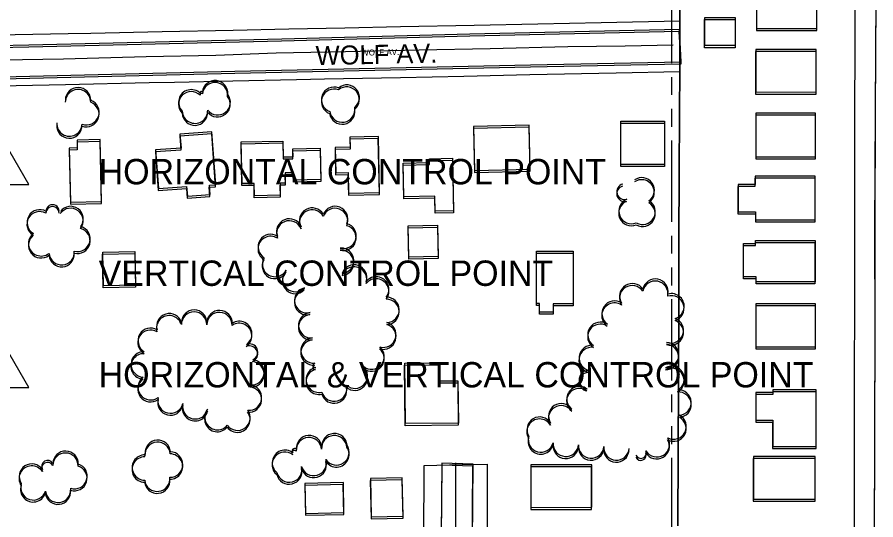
# Model space of a CAD drawing. Extents: x -25029 to 2274964, y -81170 to 687028.
# Drawn here: x 10847 to 11524, y -67233 to -66837 of the extents above; entities that cross this region are included whole.
import ezdxf

# ---------------------------------------------------------------- set-up
doc = ezdxf.new("R2010")
doc.units = 0
for name, color, linetype in [('81911BEA - RW_X_Fee_RW', 7, 'Continuous'), ('BLDG', 7, 'Continuous'), ('DIVISIONS', 7, 'Continuous'), ('DV_X_Corp_Line', 7, 'Continuous'), ('GE_X_CL_2000', 7, 'Continuous'), ('ROAD', 7, 'Continuous'), ('ROAD-NAME', 7, 'Continuous'), ('TI_HOR', 7, 'Continuous'), ('TI_VER', 7, 'Continuous'), ('TREES', 7, 'Continuous')]:
    doc.layers.add(name, color=color, linetype=linetype)

msp = doc.modelspace()

# ---------------------------------------------------------------- linework, layer by layer
at = {"layer": '81911BEA - RW_X_Fee_RW'}
for p, q in [((11369.52, -66839.46), (11369.4, -66879.47)), ((11167.65, -67292.24), (11168.06, -67189.83))]:
    msp.add_line(p, q, dxfattribs=at)
for points in [[(11507.38, -66801.36), (11507.37, -66811.16), (11507.3, -66861.16), (11507.22, -66911.16), (11507.15, -66961.17), (11507.07, -67011.17), (11507, -67061.17), (11506.91, -67121.17), (11506.89, -67138.07)], [(11149.56, -66844.06), (11207.55, -66842.85), (11257.54, -66841.8), (11307.53, -66840.76), (11369.52, -66839.46)], [(10137.09, -66865.24), (10187.08, -66864.19), (10237.07, -66863.15), (10287.06, -66862.1), (10337.05, -66861.06), (10387.04, -66860.01), (10437.03, -66858.97), (10485.02, -66857.96), (10533.01, -66856.96), (10588, -66855.81), (10617.99, -66855.18), (10672.99, -66854.03), (10680.99, -66853.86), (10722.98, -66852.98), (10763.97, -66852.13), (10804.96, -66851.27), (10845.95, -66850.41), (10887.62, -66849.54), (10905.61, -66849.16), (10961.6, -66847.99), (11017.59, -66846.82), (11061.58, -66845.9), (11105.57, -66844.98), (11149.56, -66844.06)], [(10296.61, -66901.91), (10362.6, -66900.53), (10411.59, -66899.51), (10461.58, -66898.46), (10501.57, -66897.63), (10541.56, -66896.79), (10581.55, -66895.95), (10621.54, -66895.12), (10681.53, -66893.86), (10781.51, -66891.77), (10885.49, -66889.59), (10951.48, -66888.21), (10971.48, -66887.8), (11017.47, -66886.83), (11067.46, -66885.79), (11089.45, -66885.33), (11149.44, -66884.07), (11199.43, -66883.03), (11251.42, -66881.94), (11319.41, -66880.52), (11369.4, -66879.47)], [(11506.89, -67138.07), (11506.82, -67181.17), (11506.74, -67231.17), (11506.66, -67281.17), (11506.58, -67331.18), (11506.5, -67381.18)], [(11168.06, -67189.83), (11198.12, -67189.18), (11218.06, -67188.74)], [(11217.46, -67337.44), (11217.51, -67326.78), (11217.69, -67281.78), (11217.87, -67236.78), (11218.06, -67188.74)]]:
    msp.add_lwpolyline(points, dxfattribs=at)
at = {"layer": 'BLDG'}
for points in [[(11430.01, -66845.52), (11477.5, -66845.51), (11477.49, -66812.56), (11430, -66812.57)], [(11429.95, -66847.13), (11477.44, -66847.13), (11477.44, -66814.18), (11429.95, -66814.18)], [(11412.99, -66838.57), (11412.99, -66860.7), (11389.07, -66860.7), (11389.07, -66838.57)], [(11413.04, -66836.96), (11413.05, -66859.09), (11389.13, -66859.09), (11389.12, -66836.96)], [(11429.23, -66897.21), (11476.8, -66897.21), (11476.8, -66863.8), (11429.23, -66863.8)], [(11429.29, -66895.6), (11476.86, -66895.59), (11476.86, -66862.18), (11429.29, -66862.19)], [(11429.41, -66948.2), (11476.29, -66948.2), (11476.29, -66913.88), (11429.41, -66913.88)], [(11429.48, -66946.59), (11476.36, -66946.58), (11476.35, -66912.26), (11429.47, -66912.27)], [(11357.34, -66920.1), (11357.34, -66954.42), (11322.9, -66954.42), (11322.9, -66920.1)], [(11357.4, -66918.5), (11357.41, -66952.82), (11322.97, -66952.82), (11322.96, -66918.5)], [(10980.99, -66970.08), (10981.55, -66977.74), (10999.44, -66976.45), (10998.9, -66969.08), (11003.9, -66968.71), (11000.89, -66926.99), (10975.74, -66928.81), (10976.53, -66939.76), (10956.53, -66941.21), (10958.74, -66971.7)], [(11207.72, -66959.02), (11251.48, -66958.06), (11250.73, -66923.42), (11206.96, -66924.37)], [(11207.79, -66957.44), (11251.55, -66956.47), (11250.8, -66921.83), (11207.03, -66922.79)], [(10914.02, -66981.92), (10912.96, -66933.13), (10894.71, -66933.52), (10894.85, -66939.61), (10888.54, -66939.75), (10889.47, -66982.46)], [(10980.92, -66971.64), (10981.48, -66979.3), (10999.37, -66978.01), (10998.83, -66970.64), (11003.83, -66970.27), (11000.82, -66928.55), (10975.67, -66930.37), (10976.46, -66941.32), (10956.46, -66942.76), (10958.67, -66973.25)], [(11057.04, -66946.77), (11064.8, -66946.6), (11064.67, -66940.39), (11086.26, -66939.92), (11086.79, -66964.49), (11065.12, -66964.97), (11064.99, -66959.19), (11058.46, -66959.33), (11058.64, -66967.45), (11054.54, -66967.54), (11054.75, -66976.94), (11034.37, -66977.39), (11034.15, -66967.6), (11024.63, -66967.81), (11023.91, -66934.94), (11056.77, -66934.21)], [(11109.75, -66940.6), (11097.87, -66940.86), (11098.31, -66960.92), (11108.09, -66960.71), (11108.44, -66976.94), (11132.9, -66976.4), (11131.93, -66932.24), (11109.58, -66932.73)], [(11109.82, -66939.03), (11097.94, -66939.29), (11098.38, -66959.35), (11108.16, -66959.14), (11108.51, -66975.37), (11132.97, -66974.82), (11132, -66930.66), (11109.65, -66931.16)], [(10913.95, -66983.47), (10912.89, -66934.68), (10894.64, -66935.07), (10894.78, -66941.16), (10888.47, -66941.3), (10889.4, -66984.01)], [(11056.97, -66948.34), (11064.73, -66948.17), (11064.6, -66941.96), (11086.19, -66941.49), (11086.72, -66966.06), (11065.05, -66966.54), (11064.92, -66960.76), (11058.39, -66960.9), (11058.57, -66969.02), (11054.47, -66969.11), (11054.68, -66978.51), (11034.3, -66978.95), (11034.08, -66969.16), (11024.56, -66969.37), (11023.84, -66936.5), (11056.7, -66935.78)], [(11172.35, -66951.13), (11172.29, -66948.25), (11190.39, -66947.85), (11191.29, -66989.21), (11176.72, -66989.52), (11176.46, -66977.54), (11152.16, -66978.07), (11151.59, -66951.58)], [(11172.28, -66952.71), (11172.22, -66949.83), (11190.32, -66949.43), (11191.22, -66990.79), (11176.65, -66991.1), (11176.39, -66979.12), (11152.09, -66979.65), (11151.52, -66953.16)], [(11476.11, -66963.5), (11428.72, -66963.5), (11428.72, -66969.99), (11415.3, -66969.99), (11415.3, -66991.54), (11429.07, -66991.54), (11429.07, -66997.9), (11476.11, -66997.9)], [(11476.18, -66961.88), (11428.79, -66961.89), (11428.79, -66968.38), (11415.37, -66968.38), (11415.37, -66989.93), (11429.14, -66989.93), (11429.14, -66996.29), (11476.18, -66996.28)], [(11178.66, -67000.49), (11179.22, -67025.29), (11156.06, -67025.79), (11155.51, -67001)], [(11178.59, -67002.07), (11179.14, -67026.87), (11155.98, -67027.37), (11155.44, -67002.58)], [(11475.99, -67046.75), (11429.55, -67046.75), (11429.55, -67042.83), (11419.55, -67042.83), (11419.55, -67016.51), (11429.03, -67016.51), (11429.03, -67014.3), (11475.99, -67014.3)], [(11476.07, -67045.13), (11429.63, -67045.14), (11429.63, -67041.22), (11419.63, -67041.22), (11419.63, -67014.9), (11429.11, -67014.9), (11429.11, -67012.69), (11476.07, -67012.68)], [(10940.16, -67021.33), (10940.74, -67047.7), (10915.39, -67048.25), (10914.82, -67021.88)], [(11285.58, -67020.95), (11285.58, -67062.49), (11269.82, -67062.49), (11269.82, -67068.96), (11258.99, -67068.96), (11258.99, -67062.3), (11256.66, -67062.3), (11256.66, -67020.95)], [(10940.08, -67022.88), (10940.66, -67049.25), (10915.31, -67049.8), (10914.74, -67023.43)], [(11285.5, -67022.54), (11285.5, -67064.08), (11269.74, -67064.08), (11269.74, -67070.55), (11258.91, -67070.55), (11258.91, -67063.89), (11256.58, -67063.89), (11256.58, -67022.54)], [(11429.41, -67096.31), (11476.36, -67096.3), (11476.35, -67062.53), (11429.4, -67062.54)], [(11429.32, -67097.92), (11476.27, -67097.92), (11476.27, -67064.15), (11429.32, -67064.15)], [(11152.81, -67109.3), (11179.25, -67109.05), (11179.38, -67123.26), (11194.71, -67123.12), (11195.03, -67156.51), (11153.26, -67156.91)], [(11152.72, -67110.88), (11179.16, -67110.63), (11179.29, -67124.84), (11194.62, -67124.7), (11194.94, -67158.09), (11153.17, -67158.49)], [(11442.79, -67130.25), (11442.79, -67132.44), (11429.43, -67132.44), (11429.43, -67154.11), (11442.67, -67154.11), (11442.68, -67174.98), (11477, -67174.97), (11476.99, -67130.24)], [(11442.7, -67131.86), (11442.7, -67134.05), (11429.34, -67134.05), (11429.34, -67155.72), (11442.58, -67155.72), (11442.58, -67176.59), (11476.9, -67176.59), (11476.9, -67131.86)], [(11427.41, -67218.08), (11476.05, -67218.08), (11476.05, -67184.29), (11427.41, -67184.29)], [(11427.51, -67216.47), (11476.15, -67216.46), (11476.15, -67182.67), (11427.51, -67182.68)], [(11252.04, -67224.42), (11299.99, -67224.42), (11299.99, -67190.84), (11252.04, -67190.84)], [(11252.14, -67222.83), (11300.09, -67222.82), (11300.09, -67189.24), (11252.14, -67189.25)], [(11074.48, -67229.13), (11104.84, -67228.47), (11104.32, -67204.88), (11073.97, -67205.54)], [(11074.58, -67227.56), (11104.94, -67226.9), (11104.42, -67203.31), (11074.07, -67203.97)], [(11151.45, -67231.4), (11150.79, -67201.07), (11125.67, -67201.62), (11126.33, -67231.95)], [(11151.55, -67229.82), (11150.89, -67199.49), (11125.77, -67200.05), (11126.43, -67230.38)]]:
    msp.add_lwpolyline(points, close=True, dxfattribs=at)
at = {"layer": 'DIVISIONS'}
for p, q in [((11363.14, -66872.95), (11363.14, -66810.45)), ((11363.2, -66871.35), (11363.19, -66808.85)), ((11363.14, -66897.95), (11363.14, -66885.45)), ((11363.2, -66896.35), (11363.2, -66883.85)), ((11363.14, -66922.95), (11363.14, -66910.45)), ((11363.21, -66921.35), (11363.2, -66908.85)), ((11363.21, -66996.35), (11363.21, -66933.85)), ((11363.14, -66997.95), (11363.14, -66935.45)), ((11363.14, -67022.95), (11363.14, -67010.45)), ((11363.22, -67021.35), (11363.22, -67008.85)), ((11363.14, -67047.95), (11363.14, -67035.45)), ((11363.22, -67046.35), (11363.22, -67033.85)), ((11363.14, -67122.95), (11363.14, -67060.45)), ((11363.23, -67121.35), (11363.22, -67058.85)), ((11363.14, -67147.95), (11363.14, -67135.45)), ((11363.23, -67146.35), (11363.23, -67133.85)), ((11363.14, -67172.95), (11363.14, -67160.45)), ((11363.24, -67171.35), (11363.23, -67158.85)), ((11363.24, -67246.35), (11363.24, -67183.85)), ((11363.14, -67247.95), (11363.14, -67185.45))]:
    msp.add_line(p, q, dxfattribs=at)
at = {"layer": 'DV_X_Corp_Line'}
for p, q in [((11369.4, -66810.97), (11369.52, -66839.46)), ((11369.4, -66810.97), (11369.52, -66839.46)), ((11369.52, -66839.46), (11369.4, -66810.97)), ((11369.52, -66839.46), (11369.4, -66810.97)), ((11369.52, -66839.46), (11369.46, -66860.97)), ((11369.52, -66839.46), (11369.46, -66860.97)), ((11369.46, -66860.97), (11369.52, -66839.46)), ((11369.46, -66860.97), (11369.52, -66839.46)), ((11369.46, -66860.97), (11369.4, -66879.47)), ((11369.46, -66860.97), (11369.4, -66879.47)), ((11369.4, -66879.47), (11369.46, -66860.97)), ((11369.4, -66879.47), (11369.46, -66860.97)), ((11369.4, -66879.47), (11369.27, -66910.97)), ((11369.4, -66879.47), (11369.27, -66910.97)), ((11369.27, -66910.97), (11369.4, -66879.47)), ((11369.27, -66910.97), (11369.4, -66879.47)), ((11369.27, -66910.97), (11369.05, -66960.97)), ((11369.27, -66910.97), (11369.05, -66960.97)), ((11369.05, -66960.97), (11369.27, -66910.97)), ((11369.05, -66960.97), (11369.27, -66910.97)), ((11369.05, -66960.97), (11368.84, -67010.97)), ((11369.05, -66960.97), (11368.84, -67010.97)), ((11368.84, -67010.97), (11369.05, -66960.97)), ((11368.84, -67010.97), (11369.05, -66960.97)), ((11368.84, -67010.97), (11368.62, -67060.97)), ((11368.84, -67010.97), (11368.62, -67060.97)), ((11368.62, -67060.97), (11368.84, -67010.97)), ((11368.62, -67060.97), (11368.84, -67010.97)), ((11368.62, -67060.97), (11368.37, -67120.97)), ((11368.62, -67060.97), (11368.37, -67120.97)), ((11368.37, -67120.97), (11368.62, -67060.97)), ((11368.37, -67120.97), (11368.62, -67060.97)), ((11368.37, -67120.97), (11368.11, -67180.97)), ((11368.37, -67120.97), (11368.11, -67180.97)), ((11368.11, -67180.97), (11368.37, -67120.97)), ((11368.11, -67180.97), (11368.37, -67120.97)), ((11368.11, -67180.97), (11368.09, -67185.46)), ((11368.11, -67180.97), (11368.09, -67185.46)), ((11368.09, -67185.46), (11368.11, -67180.97)), ((11368.09, -67185.46), (11368.11, -67180.97)), ((11368.09, -67185.46), (11367.9, -67230.97)), ((11368.09, -67185.46), (11367.9, -67230.97)), ((11367.9, -67230.97), (11368.09, -67185.46)), ((11367.9, -67230.97), (11368.09, -67185.46)), ((11367.9, -67230.97), (11367.87, -67237.38)), ((11367.9, -67230.97), (11367.87, -67237.38)), ((11367.87, -67237.38), (11367.9, -67230.97)), ((11367.87, -67237.38), (11367.9, -67230.97))]:
    msp.add_line(p, q, dxfattribs=at)
at = {"layer": 'GE_X_CL_2000'}
for points in [[(10770.15, -66871.26), (10883.85, -66869.4), (10949.2, -66867.6), (11004.08, -66866.62), (11051.48, -66864.82), (11106.04, -66863.82), (11164.19, -66862.37), (11219.98, -66861.29), (11281.17, -66859.82), (11326.39, -66859.32), (11364.19, -66858.5)], [(11192.65, -67187.86), (11192.86, -67247.71), (11192.63, -67294.71), (11192.08, -67335.14)]]:
    msp.add_lwpolyline(points, dxfattribs=at)
at = {"layer": 'ROAD'}
for points in [[(11523.86, -66822.52), (11523.33, -66911.14), (11522.95, -67003.82), (11523.09, -67082.56), (11522.74, -67166.61), (11522.31, -67338.29), (11522.14, -67440.68), (11521.68, -67535.37), (11521.72, -67618.11), (11521.2, -67692.96)], [(11523.91, -66820.9), (11523.39, -66909.52), (11523.02, -67002.2), (11523.17, -67080.94), (11522.83, -67164.99), (11522.43, -67336.67), (11522.27, -67439.06), (11522.24, -67444.51)], [(10251.7, -66896.12), (10260.33, -66895.95), (10391.04, -66893.01), (10511.36, -66890.52), (10657.22, -66887.29), (10803.33, -66884.38), (11018.99, -66879.16), (11251.87, -66874.24), (11370.62, -66871.81), (11369.13, -66846.38), (11204.11, -66850.04), (11055.87, -66853.87), (10856.66, -66858.69), (10656.84, -66862.88), (10534.21, -66865.6), (10329.94, -66870.11), (10251.7, -66872.13)], [(10251.64, -66897.59), (10260.27, -66897.42), (10390.98, -66894.49), (10511.3, -66892.02), (10657.16, -66888.81), (10803.27, -66885.92), (11018.93, -66880.72), (11251.81, -66875.83), (11370.56, -66873.41), (11369.07, -66847.98), (11204.05, -66851.62), (11055.81, -66855.44), (10856.6, -66860.23), (10656.78, -66864.4), (10534.15, -66867.1), (10329.88, -66871.59), (10251.64, -66873.6)], [(11203.86, -67769.03), (11205.19, -67589.23), (11204.82, -67404.47), (11206.49, -67190.44), (11181.9, -67189.62), (11181.17, -67273.67), (11181.67, -67292.33), (11181.52, -67300.84), (11179.19, -67308.76), (11175.37, -67315.11), (11169.82, -67319.56), (11163.58, -67323.25), (11156.1, -67326.55), (11146.07, -67327.83), (11113.96, -67328.5), (10976.6, -67332.43), (10734.96, -67338.17), (10591.48, -67341.09), (10374.12, -67346.2), (10251.64, -67349.07)], [(11205.03, -67444.55), (11204.94, -67402.89), (11206.59, -67188.86), (11182, -67188.04), (11181.28, -67272.09), (11181.78, -67290.75), (11181.63, -67299.26), (11179.3, -67307.18), (11175.48, -67313.53), (11169.93, -67317.98), (11163.69, -67321.67), (11156.21, -67324.97), (11146.18, -67326.25), (11114.07, -67326.93), (10976.72, -67330.87), (10735.08, -67336.64), (10591.6, -67339.58), (10374.24, -67344.72), (10251.76, -67347.6)]]:
    msp.add_lwpolyline(points, dxfattribs=at)
at = {"layer": 'TI_HOR'}
msp.add_lwpolyline([(10834.16, -66929.36), (10811.64, -66968.36), (10856.67, -66968.36)], close=True, dxfattribs=at)
at = {"layer": 'TI_VER'}
msp.add_lwpolyline([(10834.16, -67089.36), (10811.64, -67128.36), (10856.67, -67128.36)], close=True, dxfattribs=at)
at = {"layer": 'TREES'}
for centre, radius, start, end in [((11003.37, -66896.56), 10, 354.2413, 174.2413), ((10895.39, -66903.6), 10, 359.61721, 179.61721), ((10895.45, -66902.05), 10, 359.62421, 179.62421), ((10984.64, -66903.7), 10, 44.98079, 224.98079), ((11003.3, -66898.12), 10, 354.2343, 174.2343), ((11097.14, -66903.27), 10, 69.34941, 249.34941), ((11097.21, -66901.7), 10, 69.35641, 249.35641), ((11100.76, -66892.29), 0.0518, 57.92788, 237.92788), ((11107.03, -66901.58), 10, 309.1228, 129.1228), ((11107.1, -66900.01), 10, 309.1298, 129.1298), ((10984.57, -66905.27), 10, 44.97379, 224.97379), ((10992.5, -66897.66), 1.01, 32.33871, 212.33871), ((10992.57, -66896.09), 1.01, 32.34571, 212.34571), ((11005.36, -66905.27), 10, 217.93114, 37.93114), ((11005.43, -66903.71), 10, 217.93814, 37.93814), ((11100.7, -66893.87), 0.0518, 57.92088, 237.92088), ((10901.97, -66913.06), 10, 250.04893, 70.04893), ((10902.04, -66911.51), 10, 250.05593, 70.05593), ((10987.49, -66911.88), 10, 182.61572, 2.61572), ((10987.56, -66910.31), 10, 182.62272, 2.62272), ((11103.48, -66910.99), 10, 189.459, 9.459), ((11103.55, -66909.41), 10, 189.466, 9.466), ((10888.64, -66920.46), 10, 177.40615, 357.40615), ((10888.57, -66922.01), 10, 177.39915, 357.39915), ((11326.08, -66974.16), 6.2, 104.53659, 284.53659), ((11339.39, -66974.7), 10, 304.74648, 124.74648), ((11339.46, -66973.09), 10, 304.75348, 124.75348), ((11326.01, -66975.77), 6.2, 104.52959, 284.52959), ((11331.43, -66989.41), 10, 112.29935, 292.29935), ((11340.2, -66989.99), 10, 240.21724, 60.21724), ((10865.23, -66998.31), 10, 60.02042, 240.02042), ((10875.32, -66991.11), 5.18, 0.91863, 180.91863), ((10875.4, -66989.56), 5.18, 0.92563, 180.92563), ((10889.45, -66997.21), 10, 323.35009, 143.35009), ((10889.53, -66995.66), 10, 323.35709, 143.35709), ((11079.81, -66998.45), 10, 29.14395, 209.14395), ((11079.88, -66996.88), 10, 29.15095, 209.15095), ((11097.84, -66997.25), 10, 338.48653, 158.48653), ((11097.92, -66995.67), 10, 338.49353, 158.49353), ((11331.36, -66991.02), 10, 112.29235, 292.29235), ((11340.12, -66991.59), 10, 240.21024, 60.21024), ((10865.15, -66999.85), 10, 60.01342, 240.01342), ((10895.02, -67011.3), 10, 255.29226, 75.29226), ((11061.79, -67007.05), 10, 21.90614, 201.90614), ((11061.87, -67005.48), 10, 21.91314, 201.91314), ((11104.47, -67010.55), 10, 254.50486, 74.50486), ((11104.56, -67008.98), 10, 254.51186, 74.51186), ((10866.31, -67016.39), 10, 128.01642, 308.01642), ((10866.39, -67014.85), 10, 128.02342, 308.02342), ((10894.93, -67012.85), 10, 255.28526, 75.28526), ((11047.27, -67017.67), 10, 57.79888, 237.79888), ((11047.19, -67019.24), 10, 57.79188, 237.79188), ((10882.52, -67021.85), 10, 185.0358, 5.0358), ((11102.59, -67030.16), 10, 274.49668, 94.49668), ((11102.67, -67028.58), 10, 274.50368, 94.50368), ((10882.43, -67023.4), 10, 185.0288, 5.0288), ((11050.53, -67032.69), 10, 150.12752, 330.12752), ((11050.61, -67031.12), 10, 150.13452, 330.13452), ((11112.84, -67043.36), 10, 341.15725, 161.15725), ((11112.92, -67041.78), 10, 341.16425, 161.16425), ((11066.43, -67044.58), 10, 136.28231, 316.28231), ((11066.51, -67043.01), 10, 136.28931, 316.28931), ((11130.3, -67051.11), 10, 322.35747, 142.35747), ((11130.22, -67052.69), 10, 322.35047, 142.35047), ((11331.97, -67058.07), 10, 33.1388, 213.1388), ((11332.05, -67056.46), 10, 33.1458, 213.1458), ((11350.15, -67054.53), 10, 348.88456, 168.88456), ((11350.24, -67052.92), 10, 348.89156, 168.89156), ((11075.89, -67061.24), 10, 102.91271, 282.91271), ((11075.97, -67059.66), 10, 102.91971, 282.91971), ((11362.84, -67066.04), 10, 286.68758, 106.68758), ((11362.93, -67064.43), 10, 286.69458, 106.69458), ((11138.4, -67068.8), 10, 271.52328, 91.52328), ((11138.49, -67067.22), 10, 271.53028, 91.53028), ((11317.96, -67071.79), 10, 55.68216, 235.68216), ((11318.04, -67070.19), 10, 55.68916, 235.68916), ((10986.8, -67078.9), 10, 359.88988, 179.88988), ((10986.89, -67077.34), 10, 359.89688, 179.89688), ((11006.8, -67079.22), 10, 358.29921, 178.29921), ((11006.89, -67077.66), 10, 358.30621, 178.30621), ((11079.13, -67079.37), 10, 95.29159, 275.29159), ((10967.21, -67081.71), 10, 16.4359, 196.4359), ((10967.3, -67080.15), 10, 16.4429, 196.4429), ((11022.47, -67086.25), 10, 303.9609, 123.9609), ((11079.04, -67080.94), 10, 95.28459, 275.28459), ((11362.36, -67085.04), 10, 250.45864, 70.45864), ((11362.45, -67083.43), 10, 250.46564, 70.46564), ((10952.55, -67093.16), 10, 59.49547, 239.49547), ((10952.64, -67091.6), 10, 59.50247, 239.50247), ((11022.38, -67087.81), 10, 303.9539, 123.9539), ((11135.85, -67088.39), 10, 253.62014, 73.62014), ((11135.94, -67086.81), 10, 253.62714, 73.62714), ((11306.9, -67088.46), 10, 57.21108, 237.21108), ((11306.99, -67086.86), 10, 57.21808, 237.21808), ((11080.98, -67099.28), 10, 95.29159, 275.29159), ((11030.46, -67102.08), 6.48, 292.64649, 112.64649), ((11030.55, -67100.52), 6.48, 292.65349, 112.65349), ((11080.89, -67100.86), 10, 95.28459, 275.28459), ((11126.69, -67104.07), 10, 230.03935, 50.03935), ((11300.09, -67105.15), 10, 81.42206, 261.42206), ((11358.56, -67104.45), 10, 267.37655, 87.37655), ((11358.65, -67102.84), 10, 267.38355, 87.38355), ((10947.05, -67111.77), 10, 87.61666, 267.61666), ((10947.15, -67110.21), 10, 87.62366, 267.62366), ((11126.6, -67105.65), 10, 230.03235, 50.03235), ((11300, -67106.75), 10, 81.41506, 261.41506), ((11031.97, -67118.01), 10, 264.36844, 84.36844), ((11032.07, -67116.45), 10, 264.37544, 84.37544), ((11082.29, -67110.93), 1.74, 102.8637, 282.8637), ((11085.02, -67123.89), 10, 104.14337, 284.14337), ((11085.12, -67122.32), 10, 104.15037, 284.15037), ((11082.19, -67112.51), 1.74, 102.8567, 282.8567), ((11113.44, -67120.7), 10, 227.59766, 47.59766), ((11113.53, -67119.12), 10, 227.60466, 47.60466), ((11297.41, -67123.9), 7.34, 81.41506, 261.41506), ((11297.5, -67122.3), 7.34, 81.42206, 261.42206), ((11362.94, -67123.2), 10, 298.91347, 118.91347), ((11363.03, -67121.59), 10, 298.92047, 118.92047), ((10952.55, -67129.83), 10, 126.22465, 306.22465), ((10952.64, -67128.27), 10, 126.23165, 306.23165), ((11030.01, -67137.92), 10, 264.36844, 84.36844), ((11030.11, -67136.35), 10, 264.37544, 84.37544), ((11097.08, -67130.84), 10, 195.99337, 15.99337), ((11097.17, -67129.26), 10, 196.00037, 16.00037), ((11290.32, -67139.17), 10, 53.16993, 233.16993), ((11290.41, -67137.57), 10, 53.17693, 233.17693), ((11368.54, -67140.32), 10, 273.86241, 93.86241), ((10968.27, -67138.68), 10, 166.44671, 346.44671), ((11368.45, -67141.93), 10, 273.85541, 93.85541), ((10968.18, -67140.24), 10, 166.43971, 346.43971), ((10987.65, -67144.79), 10, 167.25893, 347.25893), ((10987.75, -67143.22), 10, 167.26593, 347.26593), ((11275.97, -67152.67), 10, 33.35163, 213.35163), ((11276.07, -67151.07), 10, 33.35863, 213.35863), ((11005.14, -67153.33), 10, 140.67689, 320.67689), ((11005.24, -67151.77), 10, 140.68389, 320.68389), ((11020.95, -67153.77), 10, 216.14513, 36.14513), ((11021.05, -67152.2), 10, 216.15213, 36.15213), ((11364.62, -67159.17), 10, 242.60563, 62.60563), ((11258.99, -67163.22), 10, 30.35937, 210.35937), ((11259.09, -67161.63), 10, 30.36637, 210.36637), ((11364.52, -67160.78), 10, 242.59863, 62.59863), ((10958.22, -67179.88), 10, 4.28624, 184.28624), ((11077.32, -67177.77), 10, 4.26529, 184.26529), ((11077.42, -67176.19), 10, 4.27229, 184.27229), ((11097.27, -67176.28), 10, 4.26529, 184.26529), ((11097.37, -67174.7), 10, 4.27229, 184.27229), ((11259.99, -67170.95), 10, 164.5017, 344.5017), ((11260.09, -67169.35), 10, 164.5087, 344.5087), ((11351.31, -67174.76), 10, 210.66806, 30.66806), ((11351.41, -67173.15), 10, 210.67506, 30.67506), ((10958.12, -67181.43), 10, 4.27924, 184.27924), ((11058.42, -67187.72), 10, 50.90266, 230.90266), ((11066.09, -67178.45), 2.03, 47.90509, 227.90509), ((11098.94, -67181.11), 10, 213.89561, 33.89561), ((11099.04, -67179.54), 10, 213.90261, 33.90261), ((11279.6, -67174.35), 10, 175.82964, 355.82964), ((11279.7, -67172.75), 10, 175.83664, 355.83664), ((11299.55, -67175.8), 10, 175.82964, 355.82964), ((11299.65, -67174.2), 10, 175.83664, 355.83664), ((11319.5, -67177.26), 10, 175.82964, 355.82964), ((11319.6, -67175.65), 10, 175.83664, 355.83664), ((10885.53, -67190.02), 10, 358.52834, 178.52834), ((10885.63, -67188.47), 10, 358.53534, 178.53534), ((10947.96, -67193.02), 10, 89.08244, 269.08244), ((10948.07, -67191.47), 10, 89.08944, 269.08944), ((10948.14, -67182.6), 0.422, 88.5732, 268.5732), ((10948.24, -67181.05), 0.422, 88.5802, 268.5802), ((10967.88, -67190.69), 10, 268.78882, 88.78883), ((10967.98, -67189.13), 10, 268.79583, 88.79583), ((11058.32, -67189.29), 10, 50.89566, 230.89566), ((11065.99, -67180.02), 2.03, 47.89809, 227.89809), ((11338.77, -67181.57), 4.29, 203.39883, 23.39883), ((11338.87, -67179.96), 4.29, 203.40583, 23.40583), ((10858.96, -67200.12), 10, 33.26058, 213.26058), ((10859.06, -67198.58), 10, 33.26758, 213.26758), ((10871.42, -67192.2), 4.77, 30.68312, 210.68312), ((10871.53, -67190.65), 4.77, 30.69012, 210.69012), ((10892.52, -67199.82), 10, 252.50557, 72.50557), ((10892.62, -67198.27), 10, 252.51257, 72.51257), ((11061.81, -67193.05), 10, 194.05303, 14.05303), ((11081.02, -67189.44), 10, 195.97636, 15.97636), ((11081.13, -67187.87), 10, 195.98336, 15.98336), ((11061.71, -67194.62), 10, 194.04603, 14.04603), ((10860.23, -67207.1), 10, 162.30239, 342.30239), ((10957.74, -67201.85), 10, 186.71499, 6.71499), ((10957.84, -67200.29), 10, 186.72199, 6.72199), ((10860.12, -67208.65), 10, 162.29539, 342.29539), ((10879.58, -67210.52), 10, 186.7038, 6.7038), ((10879.68, -67208.97), 10, 186.7108, 6.7108)]:
    msp.add_arc(centre, radius, start, end, dxfattribs=at)

# ---------------------------------------------------------------- texts
at = {"layer": 'ROAD-NAME'}
for height, rotation, p in [(15, 1.19437, (11082.79, -66874.47)), (4.68, 1.20137, (11118.57, -66866.99))]:
    msp.add_text('WOLF AV.', height=height, rotation=rotation, dxfattribs=at).set_placement(p)
at = {"layer": 'TI_HOR'}
msp.add_text('HORIZONTAL CONTROL POINT', height=20, dxfattribs=at).set_placement((10911.64, -66968.36))
at = {"layer": 'TI_VER'}
for s, p in [('VERTICAL CONTROL POINT', (10911.64, -67048.36)), ('HORIZONTAL & VERTICAL CONTROL POINT', (10911.64, -67128.36))]:
    msp.add_text(s, height=20, dxfattribs=at).set_placement(p)

doc.saveas('drawing.dxf')
